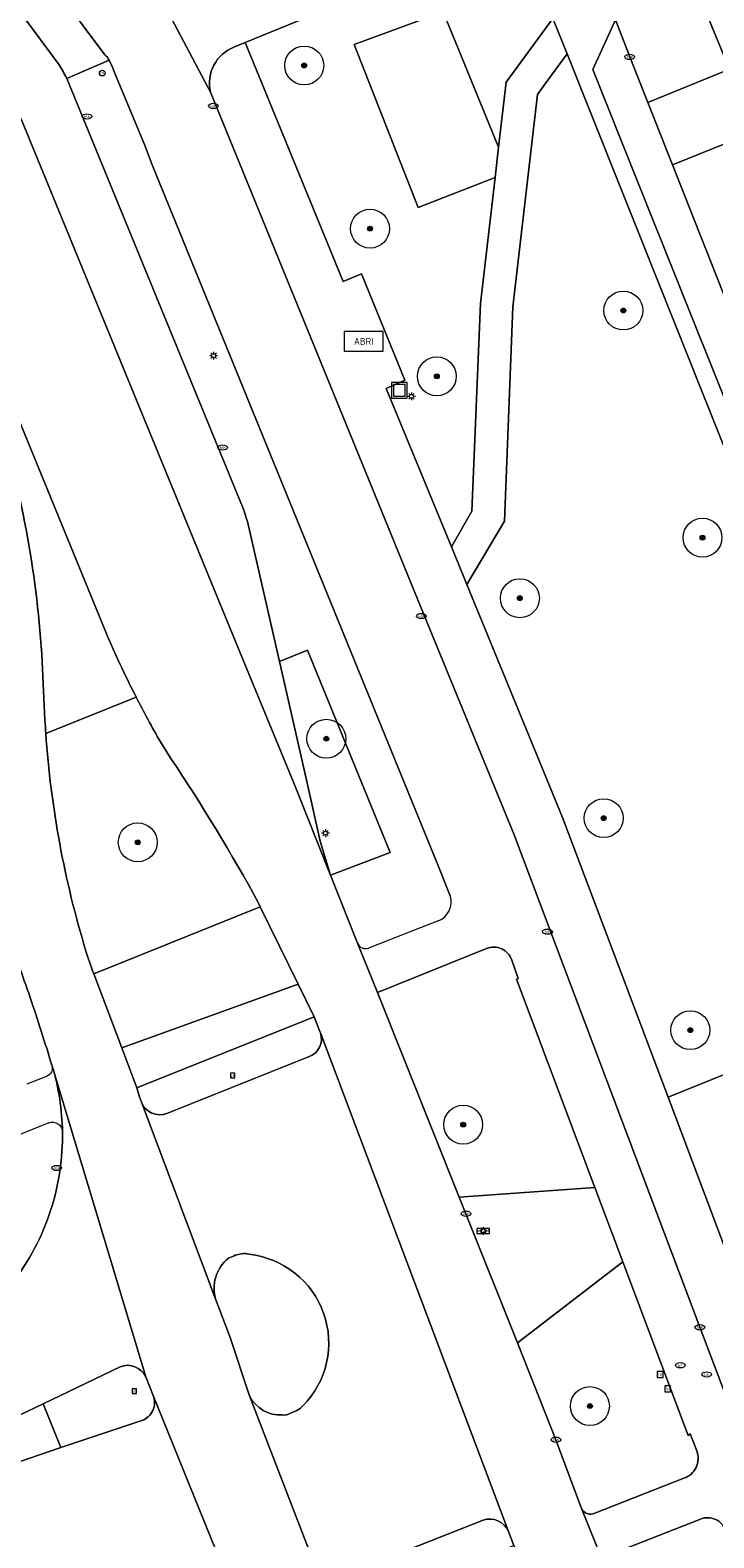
# Model space of a CAD drawing. Header units: metres. Extents: x 125349 to 128236, y 501602 to 503797.
# Tile 334 of 656: x 126462 to 126497, y 502553 to 502631. Entities that reach past the tile are written whole.
import ezdxf
from ezdxf.enums import TextEntityAlignment as Align

# ---------------------------------------------------------------- set-up
doc = ezdxf.new("R2010")
doc.units = ezdxf.units.M
doc.layers.get('0').update_dxf_attribs({"linetype": 'CONTINUOUS'})
for name, color, linetype, lineweight in [('B-WE-GR-BEPLANTING_CULTUUR_BODEMBEDEKKER-GV', 90, 'CONTINUOUS', 18), ('B-WE-GR-BEPLANTING_CULTUUR_HEESTERS-GV', 90, 'CONTINUOUS', 18), ('B-WE-GR-BOOM-S-500', 90, 'CONTINUOUS', 18), ('B-WE-GR-GROENVOORZIENING-GV', 80, 'CONTINUOUS', 18), ('B-WE-IE-MEUBILAIR-S', 7, 'CONTINUOUS', 18), ('B-WE-IE-MEUBILAIR_WEGMEUBILAIR-S', 7, 'CONTINUOUS', 18), ('B-WE-IE-MEUBILAIR_WEGMEUBILAIR_AFVALBAK-S', 7, 'CONTINUOUS', 18), ('B-WE-OG-TERREIN_BEGROEID-GV', 7, 'CONTINUOUS', 18), ('B-WE-VH-GESLOTENVERHARDING_ASFALT-GV', 10, 'CONTINUOUS', 18), ('B-WE-VH-OPENVERHARDING-GV', 90, 'CONTINUOUS', 18), ('B-WE-VH-OPENVERHARDING_BETONSTRAATSTEEN-GV', 90, 'CONTINUOUS', 18), ('B-WE-VH-OPENVERHARDING_TEGEL-GV', 90, 'CONTINUOUS', 18)]:
    doc.layers.add(name, color=color, linetype=linetype, lineweight=lineweight)
doc.styles.add('NLCS-ISO', font='NLCS-ISO.ttf')

# ---------------------------------------------------------------- blocks, each defined once
blk = doc.blocks.new('SIE-WEG_AFVALBAK-SO')
at = {"color": 0, "linetype": 'ByBlock', "lineweight": 18}
for points in [[(-2, -2), (2, -2), (2, 2), (-2, 2)], [(-1.5, -1.5), (1.5, -1.5), (1.5, 1.5), (-1.5, 1.5)]]:
    blk.add_lwpolyline(points, close=True, dxfattribs=at)
blk = doc.blocks.new('SIE-MEUBILAIR_BORD_VERKEER-SO')
blk.add_lwpolyline([(-0.5625, -0.5625), (0.5625, -0.5625), (0.5625, 0.5625), (-0.5625, 0.5625)], close=True)
at = {"style": 'NLCS-ISO'}
blk.add_text('vb', height=0.75, dxfattribs=at).set_placement((0, 0), align=Align.MIDDLE_CENTER)
blk = doc.blocks.new('SIE-MEUBILAIR_BORD_LOCATIEPAAL-SO')
blk.add_lwpolyline([(-0.75, -0.75), (0.75, -0.75), (0.75, 0.75), (-0.75, 0.75)], close=True)
at = {"style": 'NLCS-ISO'}
blk.add_text('lp', height=0.75, dxfattribs=at).set_placement((0.01, 0.12), align=Align.MIDDLE_CENTER)
blk = doc.blocks.new('SIE-MEUBILAIR_BORD_STRAATNAAM-SO')
blk.add_lwpolyline([(-1.62, -0.62), (1.62, -0.62), (1.62, 0.62), (-1.62, 0.62)], close=True)
at = {"style": 'NLCS-ISO'}
blk.add_text('straat', height=0.75, dxfattribs=at).set_placement((0, 0.08), align=Align.MIDDLE_CENTER)
blk = doc.blocks.new('SIE-MEUBILAIR_PAAL_LICHTMAST-SO')
for points in [[(-0.62, 0), (-1, 0)], [(-0.71, 0.71), (-0.44, 0.44)], [(0, 1), (0, 0.62)], [(0.44, 0.44), (0.71, 0.71)], [(1, 0), (0.62, 0)], [(-0.71, -0.71), (-0.44, -0.44)], [(0, -0.62), (0, -1)], [(0.44, -0.44), (0.71, -0.71)]]:
    blk.add_lwpolyline(points)
blk.add_circle((0, 0), 0.5)
blk = doc.blocks.new('SIE-MEUBILAIR_PAAL_HALTEPAAL-SO')
blk.add_circle((0, 0), 0.75)
at = {"style": 'NLCS-ISO'}
blk.add_text('ht', height=0.75, dxfattribs=at).set_placement((0, 0.06), align=Align.MIDDLE_CENTER)
blk = doc.blocks.new('SIE-MEUBILAIR_PUT_WATERLEIDINGPUT-SO')
blk.add_ellipse((0, 0), major_axis=(1.25, 0), ratio=0.54)
at = {"style": 'NLCS-ISO'}
blk.add_text('wl', height=0.75, dxfattribs=at).set_placement((-0.14, 0), align=Align.MIDDLE_CENTER)
blk = doc.blocks.new('SIE-MEUBILAIR_PUT_BRANDKRAAN-SO')
blk.add_ellipse((0, 0), major_axis=(1.25, 0), ratio=0.54)
at = {"style": 'NLCS-ISO'}
blk.add_text('bk', height=0.75, dxfattribs=at).set_placement((0.03, 0), align=Align.MIDDLE_CENTER)
blk = doc.blocks.new('SIE-MEUBILAIR_PUT_KOLK-SO')
blk.add_ellipse((0, 0), major_axis=(1.25, 0), ratio=0.54)
at = {"style": 'NLCS-ISO'}
blk.add_text('klk', height=0.75, dxfattribs=at).set_placement((0.03, 0), align=Align.MIDDLE_CENTER)
blk = doc.blocks.new('SIE-WEG_ABRI-SO')
blk.add_lwpolyline([(-5, -2.5), (5, -2.5), (5, 2.5), (-5, 2.5)], close=True)
at = {"style": 'NLCS-ISO'}
blk.add_text('ABRI', height=1.8, dxfattribs=at).set_placement((0, 0), align=Align.MIDDLE_CENTER)
blk = doc.blocks.new('SGR-BOOM_01-SO')
at = {"linetype": 'ByBlock', "lineweight": 18}
h = blk.add_hatch(color=0, dxfattribs=at)
h.dxf.hatch_style = 1
edge = h.paths.add_edge_path()
edge.add_arc((0, 0), 0.25, 0, 360)
at = {"color": 0, "linetype": 'ByBlock', "lineweight": 18}
for radius in [2, 0.25]:
    blk.add_circle((0, 0), radius, dxfattribs=at)

msp = doc.modelspace()

# ---------------------------------------------------------------- linework, layer by layer
at = {"layer": 'B-WE-GR-BEPLANTING_CULTUUR_BODEMBEDEKKER-GV', "flags": 128}
for points in [[(126485.565, 502583.335), (126479.958, 502581.073)], [(126491.134, 502571.059), (126487.11, 502581.749), (126487.196, 502581.786), (126486.861, 502582.73)], [(126479.958, 502581.073), (126484.167, 502570.558), (126491.134, 502571.059)], [(126492.571, 502567.241), (126487.148, 502563.069), (126489.127, 502558.093), (126490.443, 502554.558)], [(126496.367, 502557.515), (126496.034, 502558.389), (126495.93, 502558.317), (126492.571, 502567.241)], [(126491.127, 502554.323), (126495.698, 502556.113)]]:
    msp.add_lwpolyline(points, dxfattribs=at)
at = {"layer": 'B-WE-GR-BEPLANTING_CULTUUR_BODEMBEDEKKER-GV'}
for points in [[(126486.861, 502582.73, 0.437297), (126485.565, 502583.335)], [(126495.698, 502556.113, 0.427294), (126496.367, 502557.515)], [(126490.443, 502554.558, 0.414089), (126491.127, 502554.323)]]:
    msp.add_lwpolyline(points, format="xyb", dxfattribs=at)
at = {"layer": 'B-WE-GR-BEPLANTING_CULTUUR_HEESTERS-GV', "flags": 128}
for points in [[(126477.545, 502587.105), (126480.614, 502588.268), (126476.362, 502598.661), (126474.929, 502598.07), (126476.305, 502592.065), (126477.027, 502588.85)], [(126484.167, 502570.558), (126484.508, 502569.705), (126487.148, 502563.069), (126492.571, 502567.241), (126491.134, 502571.059)]]:
    msp.add_lwpolyline(points, close=True, dxfattribs=at)
at = {"layer": 'B-WE-GR-GROENVOORZIENING-GV', "flags": 128}
for points in [[(126465.957, 502629.243), (126458.147, 502639.697), (126457.191, 502641.801), (126455.718, 502645.173), (126455.326, 502646.104), (126448.143, 502664.215), (126444.646, 502673.032), (126444.739, 502673.137), (126442.494, 502678.861), (126442.406, 502678.827), (126442.342, 502679.027), (126441.874, 502678.838)], [(126456.637, 502638.164), (126457.345, 502637.195), (126463.609, 502628.731)], [(126463.997, 502628.038), (126464.393, 502628.205), (126466.174, 502628.969)], [(126467.569, 502596.246), (126462.923, 502594.384)], [(126469.348, 502593.096), (126468.811, 502593.944)], [(126464.988, 502583.188), (126465.307, 502582.231), (126465.393, 502582.022), (126473.942, 502585.472)], [(126473.942, 502585.472), (126473.858, 502585.667)]]:
    msp.add_lwpolyline(points, dxfattribs=at)
at = {"layer": 'B-WE-GR-GROENVOORZIENING-GV'}
for points in [[(126463.609, 502628.731, -0.019686), (126463.997, 502628.038)], [(126466.174, 502628.969, 0.148799), (126465.957, 502629.243)], [(126468.811, 502593.944, -0.011289), (126467.569, 502596.246)], [(126462.923, 502594.384, 0.056731), (126464.988, 502583.188)], [(126473.858, 502585.667, 0.022871), (126469.348, 502593.096)]]:
    msp.add_lwpolyline(points, format="xyb", dxfattribs=at)
at = {"layer": 'B-WE-OG-TERREIN_BEGROEID-GV', "flags": 128}
for points in [[(126488.979, 502631.12), (126487.19, 502635.62), (126473.168, 502629.88), (126478.2, 502617.604), (126479.148, 502617.99), (126481.37, 502612.53), (126480.414, 502612.11), (126483.773, 502603.967), (126484.809, 502605.8), (126485.255, 502616.475), (126486.006, 502622.944), (126482.05, 502621.4), (126478.77, 502629.77), (126483.33, 502631.45), (126486.187, 502624.498), (126486.575, 502627.839)], [(126486.187, 502624.498), (126483.33, 502631.45), (126478.77, 502629.77), (126482.05, 502621.4), (126486.006, 502622.944)], [(126508.868, 502581.341), (126500, 502603.531), (126492.41, 502622.522), (126489.702, 502629.299), (126488.534, 502627.695), (126488.181, 502627.21), (126486.921, 502616.308), (126486.494, 502605.294), (126484.545, 502602.042), (126489.471, 502590.064), (126494.889, 502575.689)], [(126519.637, 502526.266), (126516.07, 502535.13), (126520.76, 502536.84), (126524.266, 502527.984), (126529.338, 502529.866), (126519.081, 502555.785), (126508.868, 502581.341), (126494.889, 502575.689), (126500, 502562.131), (126501.453, 502558.276), (126514.293, 502524.283)]]:
    msp.add_lwpolyline(points, close=True, dxfattribs=at)
at = {"layer": 'B-WE-VH-GESLOTENVERHARDING_ASFALT-GV', "flags": 128}
for points in [[(126472.782, 502598.813), (126461.679, 502625.91), (126461.122, 502626.986), (126456.848, 502636.965), (126457.345, 502637.195), (126456.637, 502638.164)], [(126463.609, 502628.731), (126457.345, 502637.195), (126456.848, 502636.965), (126461.122, 502626.986), (126461.679, 502625.91), (126472.782, 502598.813), (126475.677, 502591.796), (126477.545, 502587.105), (126477.027, 502588.85), (126476.305, 502592.065), (126474.929, 502598.07)], [(126473.024, 502606.026), (126463.997, 502628.038)], [(126460.78, 502612.343), (126466.122, 502599.296)], [(126474.929, 502598.07), (126473.28, 502605.268)], [(126505.96, 502523.082), (126504.375, 502525.919), (126500.965, 502532.58), (126500, 502534.587), (126499.236, 502536.205), (126497.918, 502538.933), (126496.547, 502541.601), (126495.199, 502544.214), (126493.156, 502548.281), (126491.627, 502551.623), (126490.443, 502554.558), (126489.127, 502558.093), (126487.148, 502563.069), (126484.508, 502569.705), (126484.167, 502570.558), (126479.958, 502581.073), (126478.94, 502583.601), (126477.545, 502587.105), (126475.677, 502591.796), (126472.782, 502598.813)], [(126462.881, 502595.062), (126462.743, 502598.069)], [(126468.811, 502593.944), (126469.348, 502593.096)], [(126473.858, 502585.667), (126473.942, 502585.472), (126475.889, 502581.502), (126476.714, 502579.82), (126477.006, 502579.069)], [(126466.824, 502578.221), (126465.393, 502582.022), (126465.307, 502582.231), (126464.988, 502583.188)], [(126486.691, 502553.385), (126477.034, 502578.994)], [(126477.034, 502578.994), (126486.691, 502553.385), (126486.976, 502552.66), (126487.746, 502550.844), (126489.415, 502546.908), (126490.387, 502544.879), (126491.295, 502543.09)], [(126477.461, 502549.783), (126473.396, 502560.34), (126472.371, 502563.39), (126471.665, 502565.275), (126467.841, 502575.434), (126467.74, 502575.712), (126467.594, 502576.176), (126466.824, 502578.221)], [(126476.425, 502577.768), (126469.15, 502574.862)], [(126463.241, 502577.33), (126463.272, 502577.228), (126468.056, 502561.318), (126468.443, 502560.361), (126473.749, 502547.256), (126475.085, 502545.107)], [(126467.841, 502575.434), (126471.665, 502565.275)], [(126472.659, 502567.572), (126472.979, 502567.643)], [(126473.396, 502560.34), (126477.461, 502549.783)], [(126475.816, 502559.598), (126475.456, 502559.434)], [(126478.059, 502551.064), (126485.385, 502553.968)]]:
    msp.add_lwpolyline(points, dxfattribs=at)
at = {"layer": 'B-WE-VH-GESLOTENVERHARDING_ASFALT-GV'}
for points in [[(126463.997, 502628.038, 0.019686), (126463.609, 502628.731)], [(126462.743, 502598.069, 0.060915), (126460.453, 502610.711)], [(126473.28, 502605.268, 0.021347), (126473.024, 502606.026)], [(126466.122, 502599.296, 0.014837), (126467.569, 502596.246)], [(126467.569, 502596.246, 0.011289), (126468.811, 502593.944)], [(126462.923, 502594.384, -0.002939), (126462.881, 502595.062)], [(126464.988, 502583.188, -0.056731), (126462.923, 502594.384)], [(126469.348, 502593.096, -0.022871), (126473.858, 502585.667)], [(126460.928, 502584.231, 0.002103), (126462.121, 502580.82)], [(126462.121, 502580.82, -0.006215), (126463.241, 502577.33)], [(126477.006, 502579.069, -0.027774), (126477.034, 502578.994)], [(126477.034, 502578.994, -0.411632), (126476.425, 502577.768)], [(126469.15, 502574.862, -0.412819), (126467.841, 502575.434)], [(126471.665, 502565.275, -0.314372), (126472.31, 502567.416)], [(126472.31, 502567.416, 0.017532), (126472.659, 502567.572)], [(126472.979, 502567.643, -0.136227), (126473.368, 502567.62)], [(126473.368, 502567.62, -0.627379), (126476.136, 502559.835)], [(126475.073, 502559.365, -0.297784), (126473.396, 502560.34)], [(126476.136, 502559.835, -0.116517), (126475.816, 502559.598)], [(126475.456, 502559.434, -0.149159), (126475.073, 502559.365)], [(126485.385, 502553.968, -0.384992), (126486.691, 502553.385)]]:
    msp.add_lwpolyline(points, format="xyb", dxfattribs=at)
at = {"layer": 'B-WE-VH-GESLOTENVERHARDING_ASFALT-GV', "flags": 128}
for points in [[(126466.824, 502578.221), (126475.889, 502581.502), (126473.942, 502585.472), (126465.393, 502582.022)], [(126467.594, 502576.176), (126476.714, 502579.82), (126475.889, 502581.502), (126466.824, 502578.221)], [(126463.705, 502557.687), (126462.79, 502559.945), (126460.714, 502558.951), (126461.504, 502556.94)]]:
    msp.add_lwpolyline(points, close=True, dxfattribs=at)
at = {"layer": 'B-WE-VH-OPENVERHARDING-GV', "flags": 128}
for points in [[(126458.134, 502645.911), (126450.542, 502665.207), (126448.143, 502664.215), (126455.326, 502646.104), (126455.718, 502645.173), (126457.191, 502641.801), (126458.147, 502639.697), (126465.957, 502629.243)], [(126472.611, 502629.652), (126473.168, 502629.88), (126487.19, 502635.62)], [(126468.615, 502632.591), (126471.391, 502627.336)], [(126512.061, 502522.725), (126503.509, 502545.374), (126500, 502554.698), (126498.925, 502557.555), (126498.646, 502558.284), (126496.522, 502563.871), (126488.816, 502584.303), (126486.989, 502589.173), (126482.344, 502600.499), (126471.391, 502627.336), (126468.615, 502632.591)], [(126483.704, 502586.04), (126483.104, 502587.548), (126468.396, 502623.603), (126468, 502624.632), (126466.49, 502628.256), (126466.334, 502628.641), (126466.174, 502628.969), (126464.393, 502628.205), (126463.997, 502628.038)], [(126466.174, 502628.969), (126466.334, 502628.641), (126466.49, 502628.256), (126468, 502624.632), (126468.396, 502623.603), (126483.104, 502587.548), (126483.704, 502586.04)], [(126463.997, 502628.038), (126473.024, 502606.026)], [(126466.122, 502599.296), (126460.78, 502612.343), (126459.953, 502611.95)], [(126473.28, 502605.268), (126474.929, 502598.07), (126476.362, 502598.661), (126480.614, 502588.268), (126477.545, 502587.105)], [(126462.743, 502598.069), (126462.881, 502595.062)], [(126462.923, 502594.384), (126467.569, 502596.246)], [(126477.545, 502587.105), (126478.94, 502583.601)], [(126483.082, 502584.756), (126479.5, 502583.355)], [(126478.94, 502583.601), (126479.958, 502581.073), (126485.565, 502583.335)], [(126486.861, 502582.73), (126487.196, 502581.786), (126487.11, 502581.749), (126491.134, 502571.059), (126492.571, 502567.241), (126495.93, 502558.317), (126496.034, 502558.389), (126496.367, 502557.515)], [(126477.006, 502579.069), (126476.714, 502579.82), (126467.594, 502576.176), (126467.74, 502575.712), (126467.841, 502575.434)], [(126469.15, 502574.862), (126476.425, 502577.768)], [(126462.962, 502576.76), (126461.946, 502576.36)], [(126463.272, 502577.228), (126463.241, 502577.33)], [(126463.079, 502574.369), (126460.788, 502573.458)], [(126472.979, 502567.643), (126472.659, 502567.572)], [(126471.665, 502565.275), (126472.371, 502563.39), (126473.396, 502560.34)], [(126466.741, 502561.838), (126462.79, 502559.945)], [(126468.443, 502560.361), (126468.056, 502561.318)], [(126462.79, 502559.945), (126463.705, 502557.687)], [(126463.705, 502557.687), (126467.862, 502559.076)], [(126475.456, 502559.434), (126475.816, 502559.598)], [(126495.698, 502556.113), (126491.127, 502554.323)], [(126490.443, 502554.558), (126491.627, 502551.623)], [(126485.385, 502553.968), (126478.059, 502551.064)], [(126491.881, 502552.184), (126496.552, 502554.019)], [(126477.47, 502549.76), (126477.769, 502549.012), (126486.976, 502552.66), (126486.691, 502553.385)]]:
    msp.add_lwpolyline(points, dxfattribs=at)
at = {"layer": 'B-WE-VH-OPENVERHARDING-GV'}
for points in [[(126471.391, 502627.336, -0.378336), (126472.611, 502629.652)], [(126465.957, 502629.243, -0.148799), (126466.174, 502628.969)], [(126460.453, 502610.711, -0.060915), (126462.743, 502598.069)], [(126473.024, 502606.026, -0.021347), (126473.28, 502605.268)], [(126467.569, 502596.246, -0.014837), (126466.122, 502599.296)], [(126462.881, 502595.062, 0.002939), (126462.923, 502594.384)], [(126483.082, 502584.756, 0.398746), (126483.704, 502586.04)], [(126462.121, 502580.82, -0.002103), (126460.928, 502584.231)], [(126478.94, 502583.601, 0.399737), (126479.5, 502583.355)], [(126485.565, 502583.335, -0.437297), (126486.861, 502582.73)], [(126463.241, 502577.33, 0.006215), (126462.121, 502580.82)], [(126477.034, 502578.994, 0.027774), (126477.006, 502579.069)], [(126476.425, 502577.768, 0.411632), (126477.034, 502578.994)], [(126463.241, 502577.33, -0.391816), (126462.962, 502576.76)], [(126463.78, 502573.916, 0.067617), (126463.272, 502577.228)], [(126467.841, 502575.434, 0.412819), (126469.15, 502574.862)], [(126463.079, 502574.369, -0.530059), (126463.78, 502573.916)], [(126463.189, 502569.923, 0.081915), (126463.78, 502573.916)], [(126461.128, 502566.056, 0.08974), (126463.189, 502569.923)], [(126472.31, 502567.416, 0.314372), (126471.665, 502565.275)], [(126472.659, 502567.572, -0.017532), (126472.31, 502567.416)], [(126473.368, 502567.62, 0.136227), (126472.979, 502567.643)], [(126476.136, 502559.835, 0.627379), (126473.368, 502567.62)], [(126468.056, 502561.318, 0.404726), (126466.741, 502561.838)], [(126467.862, 502559.076, 0.422419), (126468.443, 502560.361)], [(126473.396, 502560.34, 0.297784), (126475.073, 502559.365)], [(126475.816, 502559.598, 0.116517), (126476.136, 502559.835)], [(126475.073, 502559.365, 0.149159), (126475.456, 502559.434)], [(126496.367, 502557.515, -0.427294), (126495.698, 502556.113)], [(126491.127, 502554.323, -0.414089), (126490.443, 502554.558)], [(126486.691, 502553.385, 0.384992), (126485.385, 502553.968)], [(126496.552, 502554.019, -0.418828), (126497.846, 502553.441)]]:
    msp.add_lwpolyline(points, format="xyb", dxfattribs=at)
at = {"layer": 'B-WE-VH-OPENVERHARDING_BETONSTRAATSTEEN-GV', "flags": 128}
for points in [[(126488.391, 502640.578), (126490.619, 502634.966), (126492.191, 502631.052), (126492.923, 502629.14), (126493.852, 502626.792), (126498.041, 502628.518), (126497.144, 502630.696), (126491.043, 502646.102), (126490.627, 502647.12), (126489.741, 502649.388), (126486.441, 502657.565), (126483.881, 502663.886), (126483.443, 502664.999)], [(126488.134, 502636.006), (126487.19, 502635.62), (126488.979, 502631.12), (126489.702, 502629.299), (126492.41, 502622.522), (126500, 502603.531), (126508.868, 502581.341), (126519.081, 502555.785), (126529.338, 502529.866), (126532.22, 502530.785), (126531.928, 502531.522), (126530.988, 502533.9), (126528.465, 502534.944), (126522.328, 502550.365), (126523.408, 502552.913), (126522.486, 502555.213)], [(126522.486, 502555.213), (126519.931, 502556.293), (126500, 502606.077), (126493.277, 502622.869), (126491.027, 502628.49), (126492.191, 502631.052), (126490.619, 502634.966)], [(126473.168, 502629.88), (126472.611, 502629.652)], [(126515.589, 502520.713), (126514.293, 502524.283), (126501.453, 502558.276), (126500, 502562.131), (126494.889, 502575.689), (126489.471, 502590.064), (126484.545, 502602.042), (126483.773, 502603.967), (126480.414, 502612.11), (126481.37, 502612.53), (126479.148, 502617.99), (126478.2, 502617.604), (126473.168, 502629.88)], [(126471.391, 502627.336), (126482.344, 502600.499), (126486.989, 502589.173), (126488.816, 502584.303), (126496.522, 502563.871), (126498.646, 502558.284), (126498.925, 502557.555), (126500, 502554.698), (126503.509, 502545.374), (126512.061, 502522.725)], [(126468.056, 502561.318), (126463.272, 502577.228)], [(126460.714, 502558.951), (126462.79, 502559.945), (126466.741, 502561.838)], [(126473.371, 502547.753), (126473.749, 502547.256), (126468.443, 502560.361)], [(126467.862, 502559.076), (126463.705, 502557.687), (126461.504, 502556.94)]]:
    msp.add_lwpolyline(points, dxfattribs=at)
for points in [[(126498.041, 502628.518), (126498.651, 502627.038), (126499.751, 502629.592), (126493.597, 502644.971), (126491.043, 502646.102), (126497.144, 502630.696)], [(126488.979, 502631.12), (126486.575, 502627.839), (126486.187, 502624.498), (126486.006, 502622.944), (126485.255, 502616.475), (126484.809, 502605.8), (126483.773, 502603.967), (126484.545, 502602.042), (126486.494, 502605.294), (126486.921, 502616.308), (126488.181, 502627.21), (126488.534, 502627.695), (126489.702, 502629.299)], [(126492.191, 502631.052), (126491.027, 502628.49), (126493.277, 502622.869), (126500, 502606.077), (126519.931, 502556.293), (126522.486, 502555.213), (126519.575, 502562.409), (126514.459, 502575.233), (126514.168, 502575.962), (126513.401, 502577.882), (126512.909, 502579.114), (126507.887, 502591.694), (126500.392, 502610.25), (126500, 502611.241), (126495.112, 502623.604), (126493.852, 502626.792), (126492.923, 502629.14)], [(126498.041, 502628.518), (126493.852, 502626.792), (126495.112, 502623.604), (126499.338, 502625.297), (126498.651, 502627.038)], [(126495.112, 502623.604), (126500, 502611.241), (126500.392, 502610.25), (126507.887, 502591.694), (126512.909, 502579.114), (126517.093, 502580.785), (126512.073, 502593.354), (126504.689, 502611.86), (126500.049, 502623.492), (126500, 502623.616), (126499.373, 502625.208), (126499.338, 502625.297)]]:
    msp.add_lwpolyline(points, close=True, dxfattribs=at)
at = {"layer": 'B-WE-VH-OPENVERHARDING_BETONSTRAATSTEEN-GV'}
for points in [[(126472.611, 502629.652, 0.378336), (126471.391, 502627.336)], [(126463.272, 502577.228, -0.067617), (126463.78, 502573.916)], [(126463.78, 502573.916, -0.081915), (126463.189, 502569.923)], [(126463.189, 502569.923, -0.08974), (126461.128, 502566.056)], [(126466.741, 502561.838, -0.404726), (126468.056, 502561.318)], [(126468.443, 502560.361, -0.422419), (126467.862, 502559.076)]]:
    msp.add_lwpolyline(points, format="xyb", dxfattribs=at)
at = {"layer": 'B-WE-VH-OPENVERHARDING_TEGEL-GV', "flags": 128}
msp.add_lwpolyline([(126496.552, 502554.019), (126491.881, 502552.184)], dxfattribs=at)
at = {"layer": 'B-WE-VH-OPENVERHARDING_TEGEL-GV'}
msp.add_lwpolyline([(126497.846, 502553.441, 0.418828), (126496.552, 502554.019)], format="xyb", dxfattribs=at)

# ---------------------------------------------------------------- block references
at = {"layer": 'B-WE-GR-BOOM-S-500', "xscale": 0.5, "yscale": 0.5, "zscale": 0.5}
for p in [(126476.199, 502628.7), (126479.582, 502620.315), (126492.594, 502616.11), (126483.011, 502612.73), (126496.659, 502604.44), (126487.278, 502601.329), (126477.337, 502594.109), (126491.582, 502590.029), (126467.648, 502588.786), (126496.036, 502579.136), (126484.366, 502574.282), (126490.876, 502559.822)]:
    msp.add_blockref('SGR-BOOM_01-SO', p, dxfattribs=at)
at = {"layer": 'B-WE-IE-MEUBILAIR-S', "xscale": 0.2, "yscale": 0.2, "zscale": 0.2}
for name, p in [('SIE-MEUBILAIR_PUT_KOLK-SO', (126492.923, 502629.14)), ('SIE-MEUBILAIR_PAAL_HALTEPAAL-SO', (126465.825, 502628.31)), ('SIE-MEUBILAIR_PUT_KOLK-SO', (126471.528, 502626.622)), ('SIE-MEUBILAIR_PUT_KOLK-SO', (126465.038, 502626.081)), ('SIE-MEUBILAIR_PAAL_LICHTMAST-SO', (126471.546, 502613.789)), ('SIE-MEUBILAIR_PAAL_LICHTMAST-SO', (126481.708, 502611.701)), ('SIE-MEUBILAIR_PUT_KOLK-SO', (126472.009, 502609.07)), ('SIE-MEUBILAIR_PUT_KOLK-SO', (126482.212, 502600.414)), ('SIE-MEUBILAIR_PAAL_LICHTMAST-SO', (126477.29, 502589.258)), ('SIE-MEUBILAIR_PUT_KOLK-SO', (126488.696, 502584.196)), ('SIE-MEUBILAIR_BORD_VERKEER-SO', (126472.527, 502576.807)), ('SIE-MEUBILAIR_PUT_KOLK-SO', (126463.489, 502572.056)), ('SIE-MEUBILAIR_PUT_KOLK-SO', (126484.508, 502569.705)), ('SIE-MEUBILAIR_BORD_STRAATNAAM-SO', (126485.399, 502568.821)), ('SIE-MEUBILAIR_PAAL_LICHTMAST-SO', (126485.399, 502568.821)), ('SIE-MEUBILAIR_PUT_KOLK-SO', (126496.522, 502563.871)), ('SIE-MEUBILAIR_PUT_WATERLEIDINGPUT-SO', (126495.522, 502561.918)), ('SIE-MEUBILAIR_BORD_LOCATIEPAAL-SO', (126494.487, 502561.448)), ('SIE-MEUBILAIR_PUT_BRANDKRAAN-SO', (126496.874, 502561.446)), ('SIE-MEUBILAIR_BORD_VERKEER-SO', (126467.467, 502560.589)), ('SIE-MEUBILAIR_BORD_LOCATIEPAAL-SO', (126494.873, 502560.704)), ('SIE-MEUBILAIR_PUT_KOLK-SO', (126489.127, 502558.093))]:
    msp.add_blockref(name, p, dxfattribs=at)
at = {"layer": 'B-WE-IE-MEUBILAIR_WEGMEUBILAIR-S', "xscale": 0.2, "yscale": 0.2, "zscale": 0.2}
msp.add_blockref('SIE-WEG_ABRI-SO', (126479.252, 502614.527), dxfattribs=at)
at = {"layer": 'B-WE-IE-MEUBILAIR_WEGMEUBILAIR_AFVALBAK-S', "xscale": 0.2, "yscale": 0.2, "zscale": 0.2}
msp.add_blockref('SIE-WEG_AFVALBAK-SO', (126481.081, 502612.01), dxfattribs=at)

doc.saveas('drawing.dxf')
